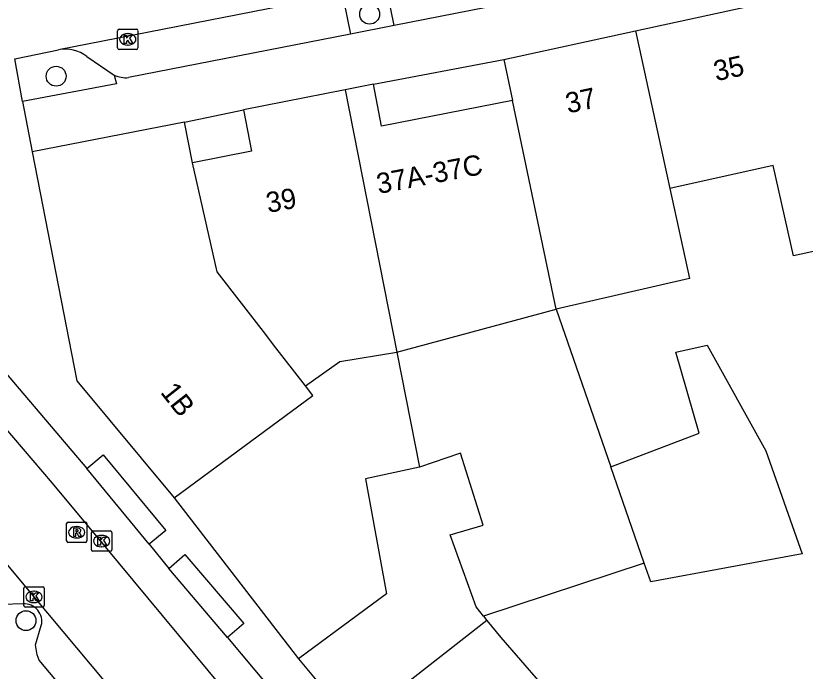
# Model space of a CAD drawing. Extents: x 160379 to 161131, y 383940 to 384849.
# Drawn here: x 160767.81 to 160806.67, y 384483.95 to 384516.19 of the extents above; entities that cross this region are included whole.
import ezdxf

# ---------------------------------------------------------------- set-up
doc = ezdxf.new("R2010")
doc.units = 0
for name, color, linetype in [('IMGEO_Boom', 7, 'Continuous'), ('IMGEO_Kolk', 7, 'Continuous'), ('IMGEO_Muur', 7, 'Continuous'), ('IMGEO_Pand', 7, 'Continuous'), ('IMGEO_Pand_nummerreeks', 7, 'Continuous'), ('IMGEO_Parkeervlak_open', 7, 'Continuous'), ('IMGEO_Rijbaan_lokaal_open', 7, 'Continuous'), ('IMGEO_Rioolput', 7, 'Continuous'), ('IMGEO_Voetpad_open', 7, 'Continuous')]:
    doc.layers.add(name, color=color, linetype=linetype)

msp = doc.modelspace()

# ---------------------------------------------------------------- linework, layer by layer
at = {"layer": 'IMGEO_Boom'}
for centre in [(160785.228, 384516.266), (160769.798, 384513.216), (160768.314, 384486.436)]:
    msp.add_circle(centre, 0.489, dxfattribs=at)
at = {"layer": 'IMGEO_Kolk'}
for p, q in [((160772.825, 384514.604), (160772.825, 384515.456)), ((160772.9, 384515.53), (160773.752, 384515.53)), ((160773.313, 384515.31), (160773.338, 384515.31)), ((160773.826, 384515.456), (160773.826, 384514.604)), ((160773.752, 384514.53), (160772.9, 384514.53)), ((160773.336, 384514.75), (160773.311, 384514.75)), ((160771.537, 384489.921), (160771.537, 384490.773)), ((160771.612, 384490.847), (160772.464, 384490.847)), ((160772.538, 384490.773), (160772.538, 384489.921)), ((160772.025, 384490.627), (160772.05, 384490.627)), ((160772.048, 384490.067), (160772.023, 384490.067)), ((160772.464, 384489.847), (160771.612, 384489.847)), ((160768.209, 384487.178), (160768.209, 384488.03)), ((160768.284, 384488.104), (160769.136, 384488.104)), ((160769.21, 384488.03), (160769.21, 384487.178)), ((160768.697, 384487.884), (160768.722, 384487.884)), ((160768.72, 384487.324), (160768.695, 384487.324)), ((160769.136, 384487.104), (160768.284, 384487.104))]:
    msp.add_line(p, q, dxfattribs=at)
for points in [[(160772.825, 384514.604), (160772.825, 384515.456)], [(160772.9, 384515.53), (160773.752, 384515.53)], [(160773.146, 384515.23), (160773.269, 384515.23), (160773.269, 384515.079), (160773.399, 384515.23), (160773.563, 384515.23), (160773.417, 384515.079), (160773.57, 384514.83), (160773.418, 384514.83), (160773.333, 384514.994), (160773.269, 384514.927), (160773.269, 384514.83), (160773.146, 384514.83), (160773.146, 384515.23)], [(160773.826, 384515.456), (160773.826, 384514.604)], [(160773.752, 384514.53), (160772.9, 384514.53)], [(160771.537, 384489.921), (160771.537, 384490.773)], [(160771.612, 384490.847), (160772.464, 384490.847)], [(160772.538, 384490.773), (160772.538, 384489.921)], [(160771.858, 384490.547), (160771.981, 384490.547), (160771.981, 384490.396), (160772.111, 384490.547), (160772.275, 384490.547), (160772.129, 384490.396), (160772.282, 384490.147), (160772.13, 384490.147), (160772.045, 384490.311), (160771.981, 384490.244), (160771.981, 384490.147), (160771.858, 384490.147), (160771.858, 384490.547)], [(160772.464, 384489.847), (160771.612, 384489.847)], [(160768.209, 384487.178), (160768.209, 384488.03)], [(160768.284, 384488.104), (160769.136, 384488.104)], [(160769.21, 384488.03), (160769.21, 384487.178)], [(160768.53, 384487.804), (160768.653, 384487.804), (160768.653, 384487.653), (160768.783, 384487.804), (160768.947, 384487.804), (160768.801, 384487.653), (160768.954, 384487.404), (160768.802, 384487.404), (160768.717, 384487.568), (160768.653, 384487.501), (160768.653, 384487.404), (160768.53, 384487.404), (160768.53, 384487.804)], [(160769.136, 384487.104), (160768.284, 384487.104)]]:
    msp.add_lwpolyline(points, dxfattribs=at)
for centre, start, end in [((160772.902, 384515.454), 91.552, 178.448), ((160772.902, 384515.454), 91.552, 178.448), ((160773.75, 384515.454), 1.552, 88.448), ((160773.75, 384515.454), 1.552, 88.448), ((160772.902, 384514.606), 181.552, 268.448), ((160772.902, 384514.606), 181.552, 268.448), ((160773.75, 384514.606), 271.552, 358.448), ((160773.75, 384514.606), 271.552, 358.448), ((160771.614, 384490.771), 91.552, 178.448), ((160771.614, 384490.771), 91.552, 178.448), ((160772.462, 384490.771), 1.552, 88.448), ((160772.462, 384490.771), 1.552, 88.448), ((160771.614, 384489.923), 181.552, 268.448), ((160771.614, 384489.923), 181.552, 268.448), ((160772.462, 384489.923), 271.552, 358.448), ((160772.462, 384489.923), 271.552, 358.448), ((160768.286, 384488.028), 91.552, 178.448), ((160768.286, 384488.028), 91.552, 178.448), ((160769.134, 384488.028), 1.552, 88.448), ((160769.134, 384488.028), 1.552, 88.448), ((160768.286, 384487.18), 181.552, 268.448), ((160768.286, 384487.18), 181.552, 268.448), ((160769.134, 384487.18), 271.552, 358.448), ((160769.134, 384487.18), 271.552, 358.448)]:
    msp.add_arc(centre, 0.0765, start, end, dxfattribs=at)
for centre, major_axis, ratio, start_param, end_param in [((160773.312, 384515.03), (-0.387, 0.002), 0.722429, 4.712389, 7.853982), ((160773.337, 384515.03), (-0.39, 0.002), 0.717154, 1.570796, 4.712389), ((160772.024, 384490.347), (-0.387, 0.002), 0.722429, 4.712389, 7.853982), ((160772.049, 384490.347), (-0.39, 0.002), 0.717154, 1.570796, 4.712389), ((160768.696, 384487.604), (-0.387, 0.002), 0.722429, 4.712389, 7.853982), ((160768.721, 384487.604), (-0.39, 0.002), 0.717154, 1.570796, 4.712389)]:
    msp.add_ellipse(centre, major_axis=major_axis, ratio=ratio, start_param=start_param, end_param=end_param, dxfattribs=at)
at = {"layer": 'IMGEO_Muur'}
msp.add_lwpolyline([(160775.613, 384492.483), (160781.728, 384484.55)], dxfattribs=at)
at = {"layer": 'IMGEO_Pand'}
for points in [[(160798.321, 384515.449), (160806.424, 384517.218), (160807.944, 384517.586)], [(160791.826, 384514.031), (160798.321, 384515.449)], [(160798.321, 384515.449), (160800.007, 384507.695)], [(160791.826, 384514.031), (160792.263, 384512.028)], [(160784.031, 384512.547), (160779.019, 384511.567)], [(160785.415, 384512.818), (160784.031, 384512.547)], [(160784.031, 384512.547), (160786.573, 384499.647)], [(160792.263, 384512.028), (160785.819, 384510.756), (160785.415, 384512.818)], [(160794.411, 384501.765), (160792.263, 384512.028)], [(160779.019, 384511.567), (160779.418, 384509.526), (160776.513, 384508.958)], [(160809.646, 384511.577), (160811.359, 384505.53), (160806.084, 384504.384), (160805.088, 384508.832), (160800.007, 384507.695)], [(160776.123, 384510.948), (160768.624, 384509.5)], [(160776.513, 384508.958), (160776.123, 384510.948)], [(160768.624, 384509.5), (160770.824, 384498.232), (160775.613, 384492.483)], [(160782.068, 384497.982), (160780.502, 384500), (160780.111, 384500.503), (160777.732, 384503.588), (160776.513, 384508.958)], [(160800.007, 384507.695), (160800.971, 384503.26), (160794.411, 384501.765)], [(160786.573, 384499.647), (160794.411, 384501.765)], [(160794.411, 384501.765), (160797.102, 384494.005)], [(160782.068, 384497.982), (160783.754, 384499.178), (160786.573, 384499.647)], [(160786.573, 384499.647), (160787.69, 384493.979)], [(160797.102, 384494.005), (160801.454, 384495.663), (160800.299, 384499.643), (160801.833, 384499.987), (160804.728, 384494.794), (160806.512, 384489.723), (160799.068, 384488.338), (160798.745, 384489.268)], [(160775.613, 384492.483), (160782.429, 384497.517), (160782.068, 384497.982)], [(160790.827, 384486.663), (160790.467, 384487.113), (160789.186, 384490.662), (160790.819, 384491.129), (160789.694, 384494.669), (160787.69, 384493.979)], [(160787.69, 384493.979), (160785.018, 384493.409), (160786.052, 384487.755), (160781.728, 384484.55)], [(160798.745, 384489.268), (160797.102, 384494.005)], [(160798.745, 384489.268), (160790.827, 384486.663)], [(160791.004, 384486.443), (160784.427, 384481.308)], [(160790.827, 384486.663), (160791.004, 384486.443)], [(160791.004, 384486.443), (160791.678, 384485.602), (160796.529, 384480.04), (160808.852, 384484.086), (160811.339, 384476.476), (160793.75, 384470.688), (160793.692, 384470.64), (160793.555, 384470.798)], [(160781.728, 384484.55), (160784.427, 384481.308)]]:
    msp.add_lwpolyline(points, dxfattribs=at)
at = {"layer": 'IMGEO_Parkeervlak_open'}
for points in [[(160786.437, 384515.711), (160786.106, 384517.339), (160783.963, 384516.888), (160784.292, 384515.29)], [(160771.314, 384514.188), (160772.659, 384513.262)]]:
    msp.add_lwpolyline(points, dxfattribs=at)
msp.add_arc((160770.232, 384512.726), 1.819, 53.5071, 99.989, dxfattribs=at)
at = {"layer": 'IMGEO_Rijbaan_lokaal_open'}
for points in [[(160814.794, 384523.306), (160769.917, 384514.517)], [(160767.765, 384514.068), (160769.917, 384514.517)], [(160763.877, 384499.886), (160769.607, 384493.204), (160772.129, 384490.165), (160784.563, 384475.193), (160788.775, 384470.215)], [(160803.39, 384446.147), (160800.426, 384449.782), (160793.188, 384458.339), (160781.229, 384472.652), (160768.71, 384487.604), (160763.66, 384493.663), (160761.152, 384496.606)]]:
    msp.add_lwpolyline(points, dxfattribs=at)
at = {"layer": 'IMGEO_Rioolput'}
for p, q in [((160770.313, 384490.358), (160770.313, 384491.21)), ((160770.388, 384491.284), (160771.24, 384491.284)), ((160771.314, 384491.21), (160771.314, 384490.358)), ((160770.801, 384491.064), (160770.826, 384491.064)), ((160770.824, 384490.504), (160770.799, 384490.504)), ((160771.24, 384490.284), (160770.388, 384490.284))]:
    msp.add_line(p, q, dxfattribs=at)
for points in [[(160770.313, 384490.358), (160770.313, 384491.21)], [(160770.388, 384491.284), (160771.24, 384491.284)], [(160771.314, 384491.21), (160771.314, 384490.358)], [(160770.902, 384490.982), (160770.65, 384490.984), (160770.65, 384490.584)], [(160770.65, 384490.584), (160770.774, 384490.584), (160770.774, 384490.746), (160770.785, 384490.746)], [(160770.828, 384490.903), (160770.774, 384490.903), (160770.774, 384490.822)], [(160770.774, 384490.822), (160770.826, 384490.822)], [(160770.832, 384490.717), (160770.903, 384490.584), (160771.043, 384490.584), (160770.978, 384490.71)], [(160771.24, 384490.284), (160770.388, 384490.284)]]:
    msp.add_lwpolyline(points, dxfattribs=at)
for centre, radius, start, end in [((160770.39, 384491.208), 0.0765, 91.552, 178.448), ((160770.39, 384491.208), 0.0765, 91.552, 178.448), ((160771.238, 384491.208), 0.0765, 1.552, 88.448), ((160771.238, 384491.208), 0.0765, 1.552, 88.448), ((160770.784, 384490.693), 0.0533, 26.0293, 88.6989), ((160770.81, 384491.011), 0.19, 274.7715, 282.9687), ((160770.834, 384490.807), 0.0964, 77.0061, 93.1865), ((160770.848, 384490.864), 0.0378, 276.6634, 79.6772), ((160770.901, 384490.872), 0.109, 350.3612, 89.416), ((160770.899, 384490.872), 0.112, 277.5842, 350.9817), ((160770.883, 384490.657), 0.108, 29.5134, 73.7905), ((160770.39, 384490.36), 0.0765, 181.552, 268.448), ((160770.39, 384490.36), 0.0765, 181.552, 268.448), ((160771.238, 384490.36), 0.0765, 271.552, 358.448), ((160771.238, 384490.36), 0.0765, 271.552, 358.448)]:
    msp.add_arc(centre, radius, start, end, dxfattribs=at)
for centre, major_axis, ratio, start_param, end_param in [((160770.8, 384490.784), (-0.387, 0.002), 0.722429, 4.712389, 7.853982), ((160770.825, 384490.784), (-0.39, 0.002), 0.717154, 1.570796, 4.712389)]:
    msp.add_ellipse(centre, major_axis=major_axis, ratio=ratio, start_param=start_param, end_param=end_param, dxfattribs=at)
at = {"layer": 'IMGEO_Voetpad_open'}
for points in [[(160803.793, 384519.115), (160786.437, 384515.711)], [(160786.437, 384515.711), (160784.292, 384515.29)], [(160784.292, 384515.29), (160773.366, 384513.148)], [(160768.147, 384511.974), (160767.765, 384514.068)], [(160785.415, 384512.818), (160791.826, 384514.031)], [(160772.659, 384513.262), (160772.776, 384512.843), (160768.147, 384511.974)], [(160768.147, 384511.974), (160768.624, 384509.5)], [(160776.123, 384510.948), (160779.019, 384511.567)], [(160765.366, 384500.888), (160771.302, 384493.916)], [(160768.164, 384487.256), (160767.163, 384487.224), (160767.016, 384487.252), (160766.897, 384487.294), (160766.722, 384487.378), (160766.631, 384487.431), (160766.471, 384487.564), (160761.303, 384493.732), (160758.77, 384496.698)], [(160771.302, 384493.916), (160772.111, 384494.587), (160775.194, 384490.869), (160774.385, 384490.198)], [(160774.385, 384490.198), (160771.302, 384493.916)], [(160775.613, 384492.483), (160781.728, 384484.55)], [(160774.385, 384490.198), (160775.338, 384489.001)], [(160775.338, 384489.001), (160776.136, 384489.684), (160779.036, 384486.295), (160778.238, 384485.612)], [(160778.238, 384485.612), (160775.338, 384489.001)], [(160783.236, 384467.467), (160768.971, 384484.489), (160768.866, 384484.748), (160768.781, 384485.248), (160769.067, 384486.19)], [(160778.238, 384485.612), (160788.488, 384473.353)]]:
    msp.add_lwpolyline(points, dxfattribs=at)
for centre, radius, start, end in [((160773.239, 384514.612), 1.47, 246.7382, 274.9422), ((160768.236, 384486.401), 0.858, 345.7302, 94.8051)]:
    msp.add_arc(centre, radius, start, end, dxfattribs=at)

# ---------------------------------------------------------------- texts
at = {"layer": 'IMGEO_Pand_nummerreeks'}
for s, rotation, p in [('35', 12.2728, (160802.279, 384512.964)), ('37', 12.2705, (160794.992, 384511.379)), ('37A-37C', 10.8117, (160785.67, 384507.42)), ('39', 10.4737, (160780.23, 384506.487)), ('1B', 308.3536, (160774.893, 384497.662))]:
    msp.add_text(s, height=1, rotation=rotation, dxfattribs=at).set_placement(p)

doc.saveas('drawing.dxf')
